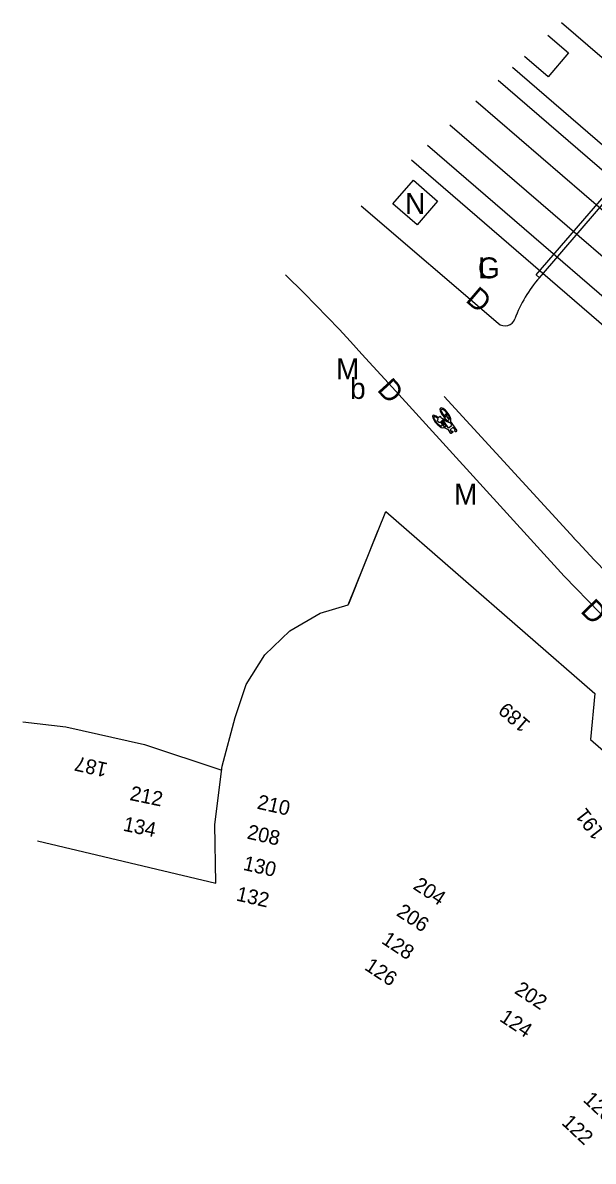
# Model space of a CAD drawing. Extents: x 81617 to 82144, y 454649 to 455150.
# Drawn here: x 81616.7 to 81643.9, y 454739.6 to 454794 of the extents above; entities that cross this region are included whole.
import ezdxf

# ---------------------------------------------------------------- set-up
doc = ezdxf.new("R2010")
doc.units = 0
doc.layers.add('B-WE-OG-TOPOGRAFIE-G', color=7, linetype='Continuous')
doc.layers.add('B-WE-VW-MARKERING-G', color=7, linetype='Continuous')

msp = doc.modelspace()

# ---------------------------------------------------------------- linework, layer by layer
at = {"layer": 'B-WE-OG-TOPOGRAFIE-G'}
for p, q in [((81641.205, 454781.946), (81645.628, 454787.083)), ((81641.357, 454781.815), (81645.78, 454786.952)), ((81641.357, 454781.815), (81641.205, 454781.946)), ((81633.633, 454769.731), (81632.23, 454766.223)), ((81616.661, 454760.59), (81618.726, 454760.352)), ((81618.726, 454760.352), (81622.48, 454759.516)), ((81622.48, 454759.516), (81626.173, 454758.281))]:
    msp.add_line(p, q, dxfattribs=at)
for points in [[(81646.296, 454790.651), (81642.406, 454793.995)], [(81641.758, 454793.404), (81642.747, 454792.565)], [(81642.747, 454792.565), (81641.773, 454791.417), (81640.637, 454792.38)], [(81675.253, 454761.521), (81640.069, 454791.86)], [(81680.676, 454755.662), (81639.378, 454791.23)], [(81679.74, 454754.574), (81638.311, 454790.255)], [(81637.073, 454789.124), (81650.697, 454777.39)], [(81636.006, 454788.149), (81649.76, 454776.303)], [(81635.238, 454787.447), (81658.972, 454766.985)], [(81636.492, 454785.476), (81635.508, 454784.343), (81634.351, 454785.348), (81635.335, 454786.481), (81636.492, 454785.476)], [(81632.834, 454785.251), (81639.388, 454779.636)], [(81634.314, 454776.58), (81632.867, 454778.169), (81632.33, 454778.765), (81631.786, 454779.353), (81631.234, 454779.934), (81630.673, 454780.507), (81630.105, 454781.073), (81629.22, 454781.95)], [(81664.464, 454747.862), (81663.46, 454748.853), (81662.405, 454749.789), (81649.33, 454761.105), (81644.243, 454765.8), (81642.536, 454767.561), (81634.314, 454776.58)], [(81617.371, 454754.911), (81625.886, 454752.89), (81625.842, 454755.692), (81626.197, 454758.472), (81626.813, 454760.795), (81627.343, 454762.377), (81628.233, 454763.789), (81629.433, 454764.949), (81630.873, 454765.792), (81632.218, 454766.193), (81634.01, 454770.641), (81644.004, 454761.954), (81643.799, 454759.75), (81659.561, 454746.045), (81660.871, 454747.097), (81662.19, 454745.455), (81662.234, 454745.51), (81663.642, 454743.374), (81664.894, 454740.79), (81665.775, 454738.056)]]:
    msp.add_lwpolyline(points, dxfattribs=at)
for centre, radius, start, end in [((81645.932, 454777.754), 6.118, 138.4011, 160.0086), ((81639.713, 454780.016), 0.5, 229.4142, 340.0086)]:
    msp.add_arc(centre, radius, start, end, dxfattribs=at)
at = {"layer": 'B-WE-VW-MARKERING-G'}
msp.add_line((81636.799, 454776.144), (81643.01, 454769.378), dxfattribs=at)
for points in [[(81636.506, 454775.084), (81636.505, 454775.084)], [(81637.003, 454774.966), (81636.678, 454775.1)], [(81637.111, 454774.86), (81636.732, 454775.017), (81636.972, 454774.66)], [(81636.901, 454774.711), (81636.756, 454774.926)], [(81637.018, 454774.549), (81636.783, 454774.663)], [(81637.048, 454774.663), (81637.147, 454774.753)], [(81637.084, 454774.962), (81637.389, 454774.538)], [(81637.329, 454774.558), (81637.241, 454774.678), (81637.094, 454774.543), (81637.146, 454774.465)], [(81637.125, 454774.374), (81637.018, 454774.549)], [(81637.352, 454774.452), (81637.301, 454774.496)]]:
    msp.add_lwpolyline(points, dxfattribs=at)
msp.add_arc((81701.944, 454823.477), 80, 222.55062, 229.06996, dxfattribs=at)
for centre, major_axis, ratio, start_param, end_param in [((81636.518, 454774.944), (-0.255, 0.29), 0.321424, 5.05591, 9.527032), ((81636.51, 454774.954), (-0.195, 0.216), 0.307671, 5.036104, 10.606899), ((81636.865, 454775.281), (-0.242, 0.308), 0.347295, 2.96728, 8.866181), ((81636.864, 454775.28), (0.182, -0.234), 0.314923, 6.119765, 11.366748), ((81636.873, 454775.264), (0.0138, -0.0151), 0.980296, 0.933004, 4.202582), ((81636.582, 454775.167), (0.197, -0.214), 0.980296, 0.769914, 1.166655), ((81637.4, 454775.411), (0.363, -0.395), 0.980296, 4.25523, 4.724374), ((81636.51, 454774.954), (-0.195, 0.216), 0.307671, 4.323714, 4.330532), ((81636.518, 454774.944), (-0.255, 0.29), 0.321424, 4.483593, 4.485729), ((81636.518, 454774.944), (-0.255, 0.29), 0.321424, 3.553903, 4.483593), ((81636.864, 454775.146), (0.0041, -0.00447), 0.980296, 5.132399, 7.244068), ((81637.01, 454774.71), (0.0417, -0.0455), 0.980296, 4.868752, 6.235806), ((81637.04, 454775.064), (0.018, -0.0196), 0.980296, 4.515962, 5.19261), ((81637.073, 454774.787), (0.0561, -0.0611), 0.980296, 0.416101, 1.916869), ((81637.263, 454774.552), (0.0459, -0.05), 0.980296, 6.106821, 7.217969)]:
    msp.add_ellipse(centre, major_axis=major_axis, ratio=ratio, start_param=start_param, end_param=end_param, dxfattribs=at)
for points in [[(81636.678, 454775.1), (81636.673, 454775.106), (81636.667, 454775.112), (81636.661, 454775.122), (81636.66, 454775.13), (81636.654, 454775.144), (81636.647, 454775.155), (81636.637, 454775.164), (81636.625, 454775.173), (81636.609, 454775.176), (81636.599, 454775.175), (81636.57, 454775.159), (81636.554, 454775.147), (81636.519, 454775.121)], [(81636.646, 454774.928), (81636.632, 454774.918), (81636.615, 454774.907), (81636.595, 454774.898), (81636.584, 454774.895), (81636.574, 454774.894), (81636.561, 454774.897), (81636.544, 454774.907), (81636.512, 454774.94), (81636.503, 454774.955), (81636.491, 454774.98), (81636.488, 454774.997), (81636.493, 454775.012), (81636.505, 454775.043), (81636.513, 454775.079)], [(81636.756, 454774.926), (81636.737, 454774.947), (81636.72, 454774.959), (81636.701, 454774.963), (81636.667, 454774.958)], [(81636.788, 454774.711), (81636.844, 454774.7), (81636.873, 454774.701), (81636.901, 454774.711)], [(81637.014, 454774.975), (81637.017, 454774.968), (81637.015, 454774.964), (81637.003, 454774.966)], [(81637.226, 454774.463), (81637.226, 454774.46), (81637.226, 454774.457), (81637.225, 454774.455), (81637.223, 454774.452), (81637.211, 454774.44), (81637.185, 454774.413), (81637.168, 454774.396), (81637.154, 454774.384), (81637.148, 454774.378), (81637.143, 454774.371), (81637.137, 454774.367), (81637.135, 454774.366), (81637.132, 454774.365), (81637.13, 454774.366), (81637.129, 454774.368), (81637.126, 454774.371), (81637.125, 454774.374), (81637.124, 454774.376)], [(81637.146, 454774.465), (81637.158, 454774.475), (81637.177, 454774.484), (81637.196, 454774.481), (81637.214, 454774.474), (81637.226, 454774.463)], [(81637.389, 454774.538), (81637.395, 454774.508), (81637.395, 454774.489), (81637.384, 454774.463), (81637.359, 454774.447), (81637.352, 454774.452)]]:
    msp.add_spline(points, degree=3, dxfattribs=at)

# ---------------------------------------------------------------- texts
at = {"layer": 'B-WE-OG-TOPOGRAFIE-G'}
for s, p in [('N', (81634.94, 454784.855)), ('G', (81638.419, 454781.785)), ('L', (81638.419, 454781.785)), ('M', (81631.632, 454776.957)), ('b', (81632.308, 454776.023)), ('M', (81637.278, 454770.971))]:
    msp.add_text(s, height=1, dxfattribs=at).set_placement(p)
for s, height, rotation, p in [('D', 1, 319.4145, (81637.782, 454780.701)), ('D', 1, 312.3465, (81633.56, 454776.439)), ('D', 1, 314.115, (81643.277, 454765.864)), ('189', 0.7, 138.9812, (81640.97, 454760.554)), ('187', 0.7, 167.4453, (81620.762, 454758.618)), ('212', 0.7, 348.2822, (81621.742, 454756.862)), ('210', 0.7, 347.2079, (81627.822, 454756.452)), ('191', 0.7, 127.6954, (81644.529, 454755.301)), ('134', 0.7, 348.2822, (81621.421, 454755.397)), ('208', 0.7, 347.2079, (81627.343, 454755.023)), ('130', 0.7, 347.2079, (81627.158, 454753.526)), ('204', 0.7, 326.6584, (81635.271, 454752.645)), ('132', 0.7, 347.2079, (81626.824, 454752.064)), ('206', 0.7, 326.6584, (81634.475, 454751.373)), ('128', 0.7, 326.6584, (81633.76, 454750.048)), ('126', 0.7, 326.6584, (81632.95, 454748.786)), ('202', 0.7, 326.6499, (81640.119, 454747.66)), ('124', 0.7, 326.6499, (81639.404, 454746.334)), ('120', 0.7, 316.9258, (81643.403, 454742.491)), ('122', 0.7, 316.9258, (81642.377, 454741.396))]:
    msp.add_text(s, height=height, rotation=rotation, dxfattribs=at).set_placement(p)

doc.saveas('drawing.dxf')
